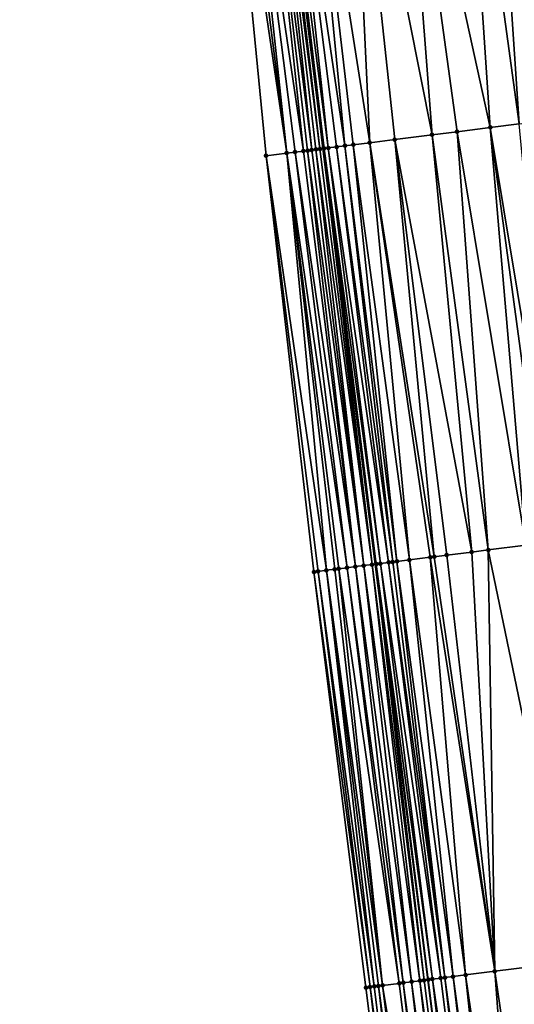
# Model space of a CAD drawing. Header units: feet. Extents: x 2004186 to 2014793, y 836912 to 864902.
# Tile 870 of 974: x 2004215 to 2004239, y 860242 to 860289. Entities that reach past the tile are written whole.
import ezdxf

# ---------------------------------------------------------------- set-up
doc = ezdxf.new("R2010")
doc.units = ezdxf.units.FT
doc.header["$LTSCALE"] = 100
doc.header["$MEASUREMENT"] = 0
for name, color, linetype, lineweight in [('EP_Travel Lane', 5, 'Continuous', 40), ('Road Shots', 4, 'Continuous', 200), ('Road X-Section', 30, 'Continuous', 13)]:
    doc.layers.add(name, color=color, linetype=linetype, lineweight=lineweight)
doc.layers.add('I-77 SB_MM21-27-Surface-Border', color=7, linetype='Continuous')
doc.layers.add('I-77 SB_MM21-27-Surface-TIN', color=7, linetype='Continuous')

msp = doc.modelspace()

# ---------------------------------------------------------------- linework, layer by layer
at = {"layer": 'EP_Travel Lane'}
msp.add_polyline3d([(2004254.478282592, 860104.0916730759, 443.984701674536), (2004251.40165576, 860123.8526978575, 444.1775007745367), (2004248.49067963, 860143.8070730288, 444.3596817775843), (2004245.680967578, 860163.60782616, 444.5550669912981), (2004242.871361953, 860183.4078292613, 444.8122358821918), (2004240.061826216, 860203.2073398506, 445.1099738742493), (2004237.425918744, 860223.2355975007, 445.3915085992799), (2004234.915361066, 860243.0754017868, 445.6742922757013), (2004232.404798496, 860262.91524472, 445.9544555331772), (2004229.894290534, 860282.754656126, 446.264037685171), (2004227.533600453, 860302.7766983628, 446.6010400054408), (2004225.306032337, 860322.6490970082, 446.9555997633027), (2004223.078471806, 860342.5214279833, 447.3140040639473), (2004220.850888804, 860362.39395942, 447.6610204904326), (2004218.742353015, 860382.4197660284, 448.0662690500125), (2004216.755586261, 860402.316900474, 448.4627974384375)], dxfattribs=at)
at = {"layer": 'I-77 SB_MM21-27-Surface-Border', "color": 3, "linetype": 'ByBlock', "lineweight": -2}
msp.add_polyline3d([(2004252.870108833, 860103.8409627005, 444.0380058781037), (2004249.201917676, 860123.5099092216, 444.2327961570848), (2004246.285351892, 860143.4933073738, 444.4230287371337), (2004243.475219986, 860163.2940645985, 444.6132710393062), (2004239.873171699, 860182.9813778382, 444.8886910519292), (2004237.063280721, 860202.7804374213, 445.2187724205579), (2004234.431715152, 860222.858847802, 445.4857570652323), (2004231.944270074, 860242.7016462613, 445.7620368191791), (2004229.456853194, 860262.5442197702, 446.0536782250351), (2004227.167916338, 860282.4114053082, 446.3633581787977), (2004225.211631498, 860302.5149152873, 446.6819701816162), (2004223.977247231, 860322.4992080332, 447.0063611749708), (2004221.947883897, 860342.3940110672, 447.3507362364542), (2004220.31599993, 860362.3336496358, 447.6799677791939), (2004218.196151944, 860382.364352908, 448.0843998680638), (2004215.394704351, 860402.1787814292, 448.5107952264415)], dxfattribs=at)
at = {"layer": 'I-77 SB_MM21-27-Surface-TIN', "color": 128, "linetype": 'ByBlock', "lineweight": -2}
for points in [[(2004239.322242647, 860304.1057416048, 446.1918451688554), (2004237.931067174, 860303.9487966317, 446.246014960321), (2004241.256717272, 860284.1850296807, 445.860668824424)], [(2004236.539896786, 860303.791806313, 446.3027605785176), (2004233.558800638, 860303.4555478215, 446.4158754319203), (2004237.883371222, 860283.7601291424, 445.9967117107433)], [(2004237.931067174, 860303.9487966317, 446.246014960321), (2004236.539896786, 860303.791806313, 446.3027605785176), (2004239.272393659, 860283.9351073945, 445.9393840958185)], [(2004236.539896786, 860303.791806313, 446.3027605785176), (2004237.883371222, 860283.7601291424, 445.9967117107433), (2004239.272393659, 860283.9351073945, 445.9393840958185)], [(2004237.931067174, 860303.9487966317, 446.246014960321), (2004240.06612676, 860284.0350471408, 445.9098873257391), (2004241.256717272, 860284.1850296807, 445.860668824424)], [(2004237.931067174, 860303.9487966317, 446.246014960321), (2004239.272393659, 860283.9351073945, 445.9393840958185), (2004240.06612676, 860284.0350471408, 445.9098873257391)], [(2004231.173914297, 860303.1866250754, 446.5015930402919), (2004228.987759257, 860302.9401948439, 446.5754932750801), (2004232.128811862, 860283.0355210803, 446.213625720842)], [(2004233.558800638, 860303.4555478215, 446.4158754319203), (2004231.173914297, 860303.1866250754, 446.5015930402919), (2004235.105314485, 860283.4102672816, 446.1049120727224)], [(2004231.173914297, 860303.1866250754, 446.5015930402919), (2004233.319406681, 860283.1854692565, 446.1667508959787), (2004235.105314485, 860283.4102672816, 446.1049120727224)], [(2004231.173914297, 860303.1866250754, 446.5015930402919), (2004232.128811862, 860283.0355210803, 446.213625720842), (2004233.319406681, 860283.1854692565, 446.1667508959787)], [(2004233.558800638, 860303.4555478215, 446.4158754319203), (2004236.295910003, 860283.5602098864, 446.0584172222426), (2004237.883371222, 860283.7601291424, 445.9967117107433)], [(2004233.558800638, 860303.4555478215, 446.4158754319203), (2004235.105314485, 860283.4102672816, 446.1049120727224), (2004236.295910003, 860283.5602098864, 446.0584172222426)], [(2004226.801562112, 860302.6941401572, 446.6280607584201), (2004226.006586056, 860302.6046235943, 446.6495694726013), (2004228.953833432, 860282.6361292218, 446.3065739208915)], [(2004227.199035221, 860302.7390314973, 446.6097480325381), (2004226.801562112, 860302.6941401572, 446.6280607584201), (2004229.350696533, 860282.6861266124, 446.2899487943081)], [(2004226.801562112, 860302.6941401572, 446.6280607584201), (2004229.152268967, 860282.6610961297, 446.3004293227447), (2004229.350696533, 860282.6861266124, 446.2899487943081)], [(2004226.801562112, 860302.6941401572, 446.6280607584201), (2004228.953833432, 860282.6361292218, 446.3065739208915), (2004229.152268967, 860282.6610961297, 446.3004293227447)], [(2004227.397775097, 860302.7614475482, 446.6022741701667), (2004227.199035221, 860302.7390314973, 446.6097480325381), (2004229.747547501, 860282.7362207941, 446.2667222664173)], [(2004227.199035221, 860302.7390314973, 446.6097480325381), (2004229.549118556, 860282.7112013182, 446.2764521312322), (2004229.747547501, 860282.7362207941, 446.2667222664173)], [(2004227.199035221, 860302.7390314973, 446.6097480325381), (2004229.350696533, 860282.6861266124, 446.2899487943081), (2004229.549118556, 860282.7112013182, 446.2764521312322)], [(2004227.397775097, 860302.7614475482, 446.6022741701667), (2004229.894290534, 860282.754656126, 446.264037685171), (2004227.533600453, 860302.7766983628, 446.6010400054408)], [(2004227.397775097, 860302.7614475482, 446.6022741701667), (2004229.747547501, 860282.7362207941, 446.2667222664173), (2004229.894290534, 860282.754656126, 446.264037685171)], [(2004227.994028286, 860302.8283963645, 446.5968563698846), (2004227.533600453, 860302.7766983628, 446.6010400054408), (2004230.144433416, 860282.7860361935, 446.2625093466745)], [(2004229.945987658, 860282.7611508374, 446.2630919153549), (2004227.533600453, 860302.7766983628, 446.6010400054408), (2004229.894290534, 860282.754656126, 446.264037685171)], [(2004230.144433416, 860282.7860361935, 446.2625093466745), (2004227.533600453, 860302.7766983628, 446.6010400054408), (2004229.945987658, 860282.7611508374, 446.2630919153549)], [(2004228.987759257, 860302.9401948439, 446.5754932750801), (2004227.994028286, 860302.8283963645, 446.5968563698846), (2004230.938201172, 860282.8856995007, 446.2518663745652)], [(2004227.994028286, 860302.8283963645, 446.5968563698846), (2004230.541313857, 860282.8358952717, 446.2553174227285), (2004230.938201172, 860282.8856995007, 446.2518663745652)], [(2004227.994028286, 860302.8283963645, 446.5968563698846), (2004230.144433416, 860282.7860361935, 446.2625093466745), (2004230.541313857, 860282.8358952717, 446.2553174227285)], [(2004228.987759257, 860302.9401948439, 446.5754932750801), (2004231.335077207, 860282.935593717, 446.2422779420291), (2004232.128811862, 860283.0355210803, 446.213625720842)], [(2004228.987759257, 860302.9401948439, 446.5754932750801), (2004230.938201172, 860282.8856995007, 446.2518663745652), (2004231.335077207, 860282.935593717, 446.2422779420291)], [(2004225.609104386, 860302.5598086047, 446.6635451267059), (2004225.211631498, 860302.5149152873, 446.6819701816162), (2004228.160073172, 860282.5364061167, 446.3212952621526)], [(2004225.211631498, 860302.5149152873, 446.6819701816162), (2004227.167916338, 860282.4114053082, 446.3633581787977), (2004228.160073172, 860282.5364061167, 446.3212952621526)], [(2004226.006586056, 860302.6046235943, 446.6495694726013), (2004225.609104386, 860302.5598086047, 446.6635451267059), (2004228.160073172, 860282.5364061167, 446.3212952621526)], [(2004226.006586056, 860302.6046235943, 446.6495694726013), (2004228.556952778, 860282.5862718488, 446.3136495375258), (2004228.953833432, 860282.6361292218, 446.3065739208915)], [(2004226.006586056, 860302.6046235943, 446.6495694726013), (2004228.160073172, 860282.5364061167, 446.3212952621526), (2004228.556952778, 860282.5862718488, 446.3136495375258)], [(2004239.272393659, 860283.9351073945, 445.9393840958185), (2004237.883371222, 860283.7601291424, 445.9967117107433), (2004241.164481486, 860264.017812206, 445.6539778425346)], [(2004235.105314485, 860283.4102672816, 446.1049120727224), (2004233.319406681, 860283.1854692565, 446.1667508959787), (2004236.997387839, 860263.4930875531, 445.8116339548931)], [(2004236.295910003, 860283.5602098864, 446.0584172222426), (2004235.105314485, 860283.4102672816, 446.1049120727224), (2004237.791124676, 860263.5929974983, 445.7841691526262)], [(2004235.105314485, 860283.4102672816, 446.1049120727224), (2004236.997387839, 860263.4930875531, 445.8116339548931), (2004237.791124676, 860263.5929974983, 445.7841691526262)], [(2004237.883371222, 860283.7601291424, 445.9967117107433), (2004236.295910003, 860283.5602098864, 446.0584172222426), (2004239.577020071, 860263.8178945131, 445.7155777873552)], [(2004236.295910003, 860283.5602098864, 446.0584172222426), (2004237.791124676, 860263.5929974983, 445.7841691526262), (2004239.577020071, 860263.8178945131, 445.7155777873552)], [(2004237.883371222, 860283.7601291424, 445.9967117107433), (2004240.569181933, 860263.9428552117, 445.6762498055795), (2004241.164481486, 860264.017812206, 445.6539778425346)], [(2004237.883371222, 860283.7601291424, 445.9967117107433), (2004239.577020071, 860263.8178945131, 445.7155777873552), (2004240.569181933, 860263.9428552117, 445.6762498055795)], [(2004230.938201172, 860282.8856995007, 446.2518663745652), (2004230.541313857, 860282.8358952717, 446.2553174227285), (2004233.227145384, 860263.0184552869, 445.946185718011)], [(2004231.335077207, 860282.935593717, 446.2422779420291), (2004230.938201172, 860282.8856995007, 446.2518663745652), (2004233.425584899, 860263.0433904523, 445.9422058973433)], [(2004230.938201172, 860282.8856995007, 446.2518663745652), (2004233.227145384, 860263.0184552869, 445.946185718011), (2004233.425584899, 860263.0433904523, 445.9422058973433)], [(2004232.128811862, 860283.0355210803, 446.213625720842), (2004231.335077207, 860282.935593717, 446.2422779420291), (2004234.02088737, 860263.1183241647, 445.9215218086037)], [(2004231.335077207, 860282.935593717, 446.2422779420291), (2004233.425584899, 860263.0433904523, 445.9422058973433), (2004234.02088737, 860263.1183241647, 445.9215218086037)], [(2004233.319406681, 860283.1854692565, 446.1667508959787), (2004232.128811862, 860283.0355210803, 446.213625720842), (2004235.211483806, 860263.2682594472, 445.8755255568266)], [(2004232.128811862, 860283.0355210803, 446.213625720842), (2004235.013048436, 860263.243291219, 445.8817603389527), (2004235.211483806, 860263.2682594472, 445.8755255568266)], [(2004232.128811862, 860283.0355210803, 446.213625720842), (2004234.02088737, 860263.1183241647, 445.9215218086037), (2004235.013048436, 860263.243291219, 445.8817603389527)], [(2004233.319406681, 860283.1854692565, 446.1667508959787), (2004235.806783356, 860263.3432164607, 445.8532522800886), (2004236.997387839, 860263.4930875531, 445.8116339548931)], [(2004233.319406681, 860283.1854692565, 446.1667508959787), (2004235.211483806, 860263.2682594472, 445.8755255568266), (2004235.806783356, 860263.3432164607, 445.8532522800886)], [(2004228.160073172, 860282.5364061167, 446.3212952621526), (2004227.167916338, 860282.4114053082, 446.3633581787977), (2004230.052147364, 860262.6192197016, 446.028477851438)], [(2004227.167916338, 860282.4114053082, 446.3633581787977), (2004229.655288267, 860262.569190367, 446.0472819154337), (2004230.052147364, 860262.6192197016, 446.028477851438)], [(2004227.167916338, 860282.4114053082, 446.3633581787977), (2004229.456853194, 860262.5442197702, 446.0536782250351), (2004229.655288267, 860262.569190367, 446.0472819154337)], [(2004228.556952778, 860282.5862718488, 446.3136495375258), (2004228.160073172, 860282.5364061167, 446.3212952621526), (2004231.044315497, 860262.7441303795, 445.9925613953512)], [(2004228.160073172, 860282.5364061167, 446.3212952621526), (2004230.647434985, 860262.6942718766, 445.9997143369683), (2004231.044315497, 860262.7441303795, 445.9925613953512)], [(2004228.160073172, 860282.5364061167, 446.3212952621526), (2004230.449002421, 860262.669281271, 446.0074752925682), (2004230.647434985, 860262.6942718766, 445.9997143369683)], [(2004228.160073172, 860282.5364061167, 446.3212952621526), (2004230.052147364, 860262.6192197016, 446.028477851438), (2004230.449002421, 860262.669281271, 446.0074752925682)], [(2004228.953833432, 860282.6361292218, 446.3065739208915), (2004228.556952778, 860282.5862718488, 446.3136495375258), (2004231.441206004, 860262.7939091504, 445.9908463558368)], [(2004228.556952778, 860282.5862718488, 446.3136495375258), (2004231.044315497, 860262.7441303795, 445.9925613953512), (2004231.441206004, 860262.7939091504, 445.9908463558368)], [(2004229.152268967, 860282.6610961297, 446.3004293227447), (2004228.953833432, 860282.6361292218, 446.3065739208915), (2004231.441206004, 860262.7939091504, 445.9908463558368)], [(2004229.350696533, 860282.6861266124, 446.2899487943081), (2004229.152268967, 860282.6610961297, 446.3004293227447), (2004231.838075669, 860262.8438541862, 445.977791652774)], [(2004229.152268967, 860282.6610961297, 446.3004293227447), (2004231.441206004, 860262.7939091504, 445.9908463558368), (2004231.838075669, 860262.8438541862, 445.977791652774)], [(2004229.549118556, 860282.7112013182, 446.2764521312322), (2004229.350696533, 860282.6861266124, 446.2899487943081), (2004231.838075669, 860262.8438541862, 445.977791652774)], [(2004229.747547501, 860282.7362207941, 446.2667222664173), (2004229.549118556, 860282.7112013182, 446.2764521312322), (2004232.23492208, 860262.8939847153, 445.9520859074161)], [(2004229.549118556, 860282.7112013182, 446.2764521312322), (2004231.838075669, 860262.8438541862, 445.977791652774), (2004232.23492208, 860262.8939847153, 445.9520859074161)], [(2004229.747547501, 860282.7362207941, 446.2667222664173), (2004232.23492208, 860262.8939847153, 445.9520859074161), (2004229.894290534, 860282.754656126, 446.264037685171)], [(2004229.945987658, 860282.7611508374, 446.2630919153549), (2004229.894290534, 860282.754656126, 446.264037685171), (2004232.404798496, 860262.91524472, 445.9544555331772)], [(2004232.23492208, 860262.8939847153, 445.9520859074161), (2004232.404798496, 860262.91524472, 445.9544555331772), (2004229.894290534, 860282.754656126, 446.264037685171)], [(2004230.144433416, 860282.7860361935, 446.2625093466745), (2004229.945987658, 860282.7611508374, 446.2630919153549), (2004232.631821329, 860262.9436937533, 445.9551268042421)], [(2004229.945987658, 860282.7611508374, 446.2630919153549), (2004232.404798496, 860262.91524472, 445.9544555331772), (2004232.433373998, 860262.9188209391, 445.9548541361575)], [(2004229.945987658, 860282.7611508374, 446.2630919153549), (2004232.433373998, 860262.9188209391, 445.9548541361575), (2004232.631821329, 860262.9436937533, 445.9551268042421)], [(2004230.541313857, 860282.8358952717, 446.2553174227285), (2004230.144433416, 860282.7860361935, 446.2625093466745), (2004233.028699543, 860262.9935705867, 445.9467236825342)], [(2004230.144433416, 860282.7860361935, 446.2625093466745), (2004232.631821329, 860262.9436937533, 445.9551268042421), (2004233.028699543, 860262.9935705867, 445.9467236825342)], [(2004230.541313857, 860282.8358952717, 446.2553174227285), (2004233.028699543, 860262.9935705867, 445.9467236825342), (2004233.227145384, 860263.0184552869, 445.946185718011)], [(2004237.791124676, 860263.5929974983, 445.7841691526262), (2004236.997387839, 860263.4930875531, 445.8116339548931), (2004238.095780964, 860243.4755463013, 445.576608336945)], [(2004239.577020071, 860263.8178945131, 445.7155777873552), (2004237.791124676, 860263.5929974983, 445.7841691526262), (2004241.866016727, 860243.9502319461, 445.4384184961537)], [(2004237.791124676, 860263.5929974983, 445.7841691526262), (2004238.095780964, 860243.4755463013, 445.576608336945), (2004241.866016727, 860243.9502319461, 445.4384184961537)], [(2004235.013048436, 860263.243291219, 445.8817603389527), (2004234.02088737, 860263.1183241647, 445.9215218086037), (2004236.706755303, 860243.300593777, 445.6321812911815)], [(2004235.211483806, 860263.2682594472, 445.8755255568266), (2004235.013048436, 860263.243291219, 445.8817603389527), (2004238.095780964, 860243.4755463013, 445.576608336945)], [(2004235.013048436, 860263.243291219, 445.8817603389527), (2004236.706755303, 860243.300593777, 445.6321812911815), (2004238.095780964, 860243.4755463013, 445.576608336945)], [(2004235.806783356, 860263.3432164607, 445.8532522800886), (2004235.211483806, 860263.2682594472, 445.8755255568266), (2004238.095780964, 860243.4755463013, 445.576608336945)], [(2004236.997387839, 860263.4930875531, 445.8116339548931), (2004235.806783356, 860263.3432164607, 445.8532522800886), (2004238.095780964, 860243.4755463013, 445.576608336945)], [(2004230.449002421, 860262.669281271, 446.0074752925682), (2004230.052147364, 860262.6192197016, 446.028477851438), (2004232.737978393, 860242.8017837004, 445.7190569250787)], [(2004230.647434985, 860262.6942718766, 445.9997143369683), (2004230.449002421, 860262.669281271, 446.0074752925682), (2004232.737978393, 860242.8017837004, 445.7190569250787)], [(2004231.044315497, 860262.7441303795, 445.9925613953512), (2004230.647434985, 860262.6942718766, 445.9997143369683), (2004233.531747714, 860242.90143452, 445.7092656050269)], [(2004230.647434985, 860262.6942718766, 445.9997143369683), (2004232.737978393, 860242.8017837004, 445.7190569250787), (2004233.531747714, 860242.90143452, 445.7092656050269)], [(2004231.441206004, 860262.7939091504, 445.9908463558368), (2004231.044315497, 860262.7441303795, 445.9925613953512), (2004233.730188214, 860242.9263618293, 445.7058217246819)], [(2004231.044315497, 860262.7441303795, 445.9925613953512), (2004233.531747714, 860242.90143452, 445.7092656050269), (2004233.730188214, 860242.9263618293, 445.7058217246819)], [(2004231.838075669, 860262.8438541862, 445.977791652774), (2004231.441206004, 860262.7939091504, 445.9908463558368), (2004234.12705713, 860242.9763128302, 445.6923604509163)], [(2004231.441206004, 860262.7939091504, 445.9908463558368), (2004233.730188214, 860242.9263618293, 445.7058217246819), (2004234.12705713, 860242.9763128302, 445.6923604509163)], [(2004232.23492208, 860262.8939847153, 445.9520859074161), (2004231.838075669, 860262.8438541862, 445.977791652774), (2004234.523912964, 860243.0263682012, 445.6717808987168)], [(2004231.838075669, 860262.8438541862, 445.977791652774), (2004234.12705713, 860242.9763128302, 445.6923604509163), (2004234.523912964, 860243.0263682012, 445.6717808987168)], [(2004232.23492208, 860262.8939847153, 445.9520859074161), (2004234.722349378, 860243.051328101, 445.6661142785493), (2004232.404798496, 860262.91524472, 445.9544555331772)], [(2004232.23492208, 860262.8939847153, 445.9520859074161), (2004234.523912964, 860243.0263682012, 445.6717808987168), (2004234.722349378, 860243.051328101, 445.6661142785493)], [(2004232.433373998, 860262.9188209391, 445.9548541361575), (2004232.404798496, 860262.91524472, 445.9544555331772), (2004234.915361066, 860243.0754017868, 445.6742922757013)], [(2004234.722349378, 860243.051328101, 445.6661142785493), (2004234.915361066, 860243.0754017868, 445.6742922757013), (2004232.404798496, 860262.91524472, 445.9544555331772)], [(2004232.631821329, 860262.9436937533, 445.9551268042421), (2004232.433373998, 860262.9188209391, 445.9548541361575), (2004235.119255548, 860243.100981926, 445.6729210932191)], [(2004232.433373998, 860262.9188209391, 445.9548541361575), (2004234.915361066, 860243.0754017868, 445.6742922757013), (2004234.920811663, 860243.076081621, 445.6745232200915)], [(2004232.433373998, 860262.9188209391, 445.9548541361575), (2004234.920811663, 860243.076081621, 445.6745232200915), (2004235.119255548, 860243.100981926, 445.6729210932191)], [(2004233.028699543, 860262.9935705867, 445.9467236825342), (2004232.631821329, 860262.9436937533, 445.9551268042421), (2004235.516131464, 860243.1508770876, 445.6632681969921)], [(2004232.631821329, 860262.9436937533, 445.9551268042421), (2004235.119255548, 860243.100981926, 445.6729210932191), (2004235.516131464, 860243.1508770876, 445.6632681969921)], [(2004233.227145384, 860263.0184552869, 445.946185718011), (2004233.028699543, 860262.9935705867, 445.9467236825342), (2004235.714577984, 860243.1757563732, 445.6630996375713)], [(2004233.028699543, 860262.9935705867, 445.9467236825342), (2004235.516131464, 860243.1508770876, 445.6632681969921), (2004235.714577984, 860243.1757563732, 445.6630996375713)], [(2004233.425584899, 860263.0433904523, 445.9422058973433), (2004233.227145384, 860263.0184552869, 445.946185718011), (2004235.714577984, 860243.1757563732, 445.6630996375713)], [(2004234.02088737, 860263.1183241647, 445.9215218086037), (2004233.425584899, 860263.0433904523, 445.9422058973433), (2004236.111454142, 860243.2256496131, 445.6535778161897)], [(2004233.425584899, 860263.0433904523, 445.9422058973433), (2004235.714577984, 860243.1757563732, 445.6630996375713), (2004236.111454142, 860243.2256496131, 445.6535778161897)], [(2004234.02088737, 860263.1183241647, 445.9215218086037), (2004236.111454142, 860243.2256496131, 445.6535778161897), (2004236.706755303, 860243.300593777, 445.6321812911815)], [(2004229.655288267, 860262.569190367, 446.0472819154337), (2004229.456853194, 860262.5442197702, 446.0536782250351), (2004232.142705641, 860242.7266129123, 445.7559097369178)], [(2004229.456853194, 860262.5442197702, 446.0536782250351), (2004231.944270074, 860242.7016462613, 445.7620368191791), (2004232.142705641, 860242.7266129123, 445.7559097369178)], [(2004230.052147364, 860262.6192197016, 446.028477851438), (2004229.655288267, 860262.569190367, 446.0472819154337), (2004232.341130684, 860242.7516635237, 445.7440563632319)], [(2004229.655288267, 860262.569190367, 446.0472819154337), (2004232.142705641, 860242.7266129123, 445.7559097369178), (2004232.341130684, 860242.7516635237, 445.7440563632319)], [(2004230.052147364, 860262.6192197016, 446.028477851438), (2004232.539551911, 860242.7767445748, 445.7301269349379), (2004232.737978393, 860242.8017837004, 445.7190569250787)], [(2004230.052147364, 860262.6192197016, 446.028477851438), (2004232.341130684, 860242.7516635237, 445.7440563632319), (2004232.539551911, 860242.7767445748, 445.7301269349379)], [(2004241.866016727, 860243.9502319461, 445.4384184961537), (2004238.095780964, 860243.4755463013, 445.576608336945), (2004240.980094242, 860223.6827045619, 445.2864732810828)], [(2004238.095780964, 860243.4755463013, 445.576608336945), (2004236.706755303, 860243.300593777, 445.6321812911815), (2004239.591068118, 860223.5077557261, 445.3417955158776)], [(2004238.095780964, 860243.4755463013, 445.576608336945), (2004239.591068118, 860223.5077557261, 445.3417955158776), (2004240.980094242, 860223.6827045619, 445.2864732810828)], [(2004233.730188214, 860242.9263618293, 445.7058217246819), (2004233.531747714, 860242.90143452, 445.7092656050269), (2004236.019172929, 860223.0587945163, 445.422177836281)], [(2004234.12705713, 860242.9763128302, 445.6923604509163), (2004233.730188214, 860242.9263618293, 445.7058217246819), (2004236.416065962, 860223.1085531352, 445.4218372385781)], [(2004233.730188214, 860242.9263618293, 445.7058217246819), (2004236.019172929, 860223.0587945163, 445.422177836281), (2004236.416065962, 860223.1085531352, 445.4218372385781)], [(2004234.523912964, 860243.0263682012, 445.6717808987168), (2004234.12705713, 860242.9763128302, 445.6923604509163), (2004236.81293187, 860223.1585281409, 445.4067385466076)], [(2004234.12705713, 860242.9763128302, 445.6923604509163), (2004236.416065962, 860223.1085531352, 445.4218372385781), (2004236.81293187, 860223.1585281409, 445.4067385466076)], [(2004234.722349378, 860243.051328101, 445.6661142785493), (2004234.523912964, 860243.0263682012, 445.6717808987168), (2004237.2097866, 860223.2085923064, 445.3855589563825)], [(2004234.523912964, 860243.0263682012, 445.6717808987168), (2004236.81293187, 860223.1585281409, 445.4067385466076), (2004237.2097866, 860223.2085923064, 445.3855589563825)], [(2004234.722349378, 860243.051328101, 445.6661142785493), (2004237.2097866, 860223.2085923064, 445.3855589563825), (2004234.915361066, 860243.0754017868, 445.6742922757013)], [(2004234.920811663, 860243.076081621, 445.6745232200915), (2004234.915361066, 860243.0754017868, 445.6742922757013), (2004237.425918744, 860223.2355975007, 445.3915085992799)], [(2004237.408243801, 860223.2333863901, 445.3912012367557), (2004237.425918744, 860223.2355975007, 445.3915085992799), (2004234.915361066, 860243.0754017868, 445.6742922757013)], [(2004237.408243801, 860223.2333863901, 445.3912012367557), (2004234.915361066, 860243.0754017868, 445.6742922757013), (2004237.2097866, 860223.2085923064, 445.3855589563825)], [(2004235.119255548, 860243.100981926, 445.6729210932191), (2004234.920811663, 860243.076081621, 445.6745232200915), (2004237.425918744, 860223.2355975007, 445.3915085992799)], [(2004235.516131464, 860243.1508770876, 445.6632681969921), (2004235.119255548, 860243.100981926, 445.6729210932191), (2004238.003573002, 860223.3081068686, 445.3850602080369)], [(2004235.119255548, 860243.100981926, 445.6729210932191), (2004237.425918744, 860223.2355975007, 445.3915085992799), (2004237.606696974, 860223.2582126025, 445.3946522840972)], [(2004235.119255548, 860243.100981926, 445.6729210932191), (2004237.606696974, 860223.2582126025, 445.3946522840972), (2004238.003573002, 860223.3081068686, 445.3850602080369)], [(2004235.714577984, 860243.1757563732, 445.6630996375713), (2004235.516131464, 860243.1508770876, 445.6632681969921), (2004238.003573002, 860223.3081068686, 445.3850602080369)], [(2004236.111454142, 860243.2256496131, 445.6535778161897), (2004235.714577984, 860243.1757563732, 445.6630996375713), (2004238.400464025, 860223.357881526, 445.3836257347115)], [(2004235.714577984, 860243.1757563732, 445.6630996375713), (2004238.003573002, 860223.3081068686, 445.3850602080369), (2004238.400464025, 860223.357881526, 445.3836257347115)], [(2004236.706755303, 860243.300593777, 445.6321812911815), (2004236.111454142, 860243.2256496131, 445.6535778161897), (2004238.797337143, 860223.4077990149, 445.3724498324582)], [(2004236.111454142, 860243.2256496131, 445.6535778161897), (2004238.400464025, 860223.357881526, 445.3836257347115), (2004238.797337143, 860223.4077990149, 445.3724498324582)], [(2004236.706755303, 860243.300593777, 445.6321812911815), (2004238.797337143, 860223.4077990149, 445.3724498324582), (2004239.591068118, 860223.5077557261, 445.3417955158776)], [(2004232.142705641, 860242.7266129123, 445.7559097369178), (2004231.944270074, 860242.7016462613, 445.7620368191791), (2004234.431715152, 860222.858847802, 445.4857570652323)], [(2004232.341130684, 860242.7516635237, 445.7440563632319), (2004232.142705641, 860242.7266129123, 445.7559097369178), (2004234.82858612, 860222.9087824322, 445.4734120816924)], [(2004232.142705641, 860242.7266129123, 445.7559097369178), (2004234.431715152, 860222.858847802, 445.4857570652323), (2004234.82858612, 860222.9087824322, 445.4734120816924)], [(2004232.539551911, 860242.7767445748, 445.7301269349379), (2004232.341130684, 860242.7516635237, 445.7440563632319), (2004234.82858612, 860222.9087824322, 445.4734120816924)], [(2004232.737978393, 860242.8017837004, 445.7190569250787), (2004232.539551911, 860242.7767445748, 445.7301269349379), (2004235.225442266, 860222.9588353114, 445.4530022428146)], [(2004232.539551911, 860242.7767445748, 445.7301269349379), (2004234.82858612, 860222.9087824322, 445.4734120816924), (2004235.225442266, 860222.9588353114, 445.4530022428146)], [(2004233.531747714, 860242.90143452, 445.7092656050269), (2004232.737978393, 860242.8017837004, 445.7190569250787), (2004236.019172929, 860223.0587945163, 445.422177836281)], [(2004232.737978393, 860242.8017837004, 445.7190569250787), (2004235.225442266, 860222.9588353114, 445.4530022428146), (2004236.019172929, 860223.0587945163, 445.422177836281)]]:
    msp.add_3dface(points, dxfattribs=at)
at = {"layer": 'Road Shots', "lineweight": 100}
for p in [(2004235.105314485, 860283.4102672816, 446.1049120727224), (2004236.295910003, 860283.5602098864, 446.0584172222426), (2004237.883371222, 860283.7601291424, 445.9967117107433), (2004230.938201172, 860282.8856995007, 446.2518663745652), (2004231.335077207, 860282.935593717, 446.2422779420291), (2004232.128811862, 860283.0355210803, 446.213625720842), (2004233.319406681, 860283.1854692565, 446.1667508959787), (2004227.167916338, 860282.4114053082, 446.3633581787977), (2004228.160073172, 860282.5364061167, 446.3212952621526), (2004228.556952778, 860282.5862718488, 446.3136495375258), (2004228.953833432, 860282.6361292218, 446.3065739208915), (2004229.152268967, 860282.6610961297, 446.3004293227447), (2004229.350696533, 860282.6861266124, 446.2899487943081), (2004229.549118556, 860282.7112013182, 446.2764521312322), (2004229.747547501, 860282.7362207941, 446.2667222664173), (2004229.945987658, 860282.7611508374, 446.2630919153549), (2004230.144433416, 860282.7860361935, 446.2625093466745), (2004230.541313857, 860282.8358952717, 446.2553174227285), (2004237.791124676, 860263.5929974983, 445.7841691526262), (2004235.013048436, 860263.243291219, 445.8817603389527), (2004235.211483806, 860263.2682594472, 445.8755255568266), (2004235.806783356, 860263.3432164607, 445.8532522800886), (2004236.997387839, 860263.4930875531, 445.8116339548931), (2004230.449002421, 860262.669281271, 446.0074752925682), (2004230.647434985, 860262.6942718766, 445.9997143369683), (2004231.044315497, 860262.7441303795, 445.9925613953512), (2004231.441206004, 860262.7939091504, 445.9908463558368), (2004231.838075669, 860262.8438541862, 445.977791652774), (2004232.23492208, 860262.8939847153, 445.9520859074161), (2004232.433373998, 860262.9188209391, 445.9548541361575), (2004232.631821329, 860262.9436937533, 445.9551268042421), (2004233.028699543, 860262.9935705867, 445.9467236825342), (2004233.227145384, 860263.0184552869, 445.946185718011), (2004233.425584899, 860263.0433904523, 445.9422058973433), (2004234.02088737, 860263.1183241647, 445.9215218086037), (2004229.456853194, 860262.5442197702, 446.0536782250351), (2004229.655288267, 860262.569190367, 446.0472819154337), (2004230.052147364, 860262.6192197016, 446.028477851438), (2004238.095780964, 860243.4755463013, 445.576608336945), (2004233.730188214, 860242.9263618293, 445.7058217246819), (2004234.12705713, 860242.9763128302, 445.6923604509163), (2004234.523912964, 860243.0263682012, 445.6717808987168), (2004234.722349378, 860243.051328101, 445.6661142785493), (2004234.920811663, 860243.076081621, 445.6745232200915), (2004235.119255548, 860243.100981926, 445.6729210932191), (2004235.516131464, 860243.1508770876, 445.6632681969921), (2004235.714577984, 860243.1757563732, 445.6630996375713), (2004236.111454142, 860243.2256496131, 445.6535778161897), (2004236.706755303, 860243.300593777, 445.6321812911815), (2004231.944270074, 860242.7016462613, 445.7620368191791), (2004232.142705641, 860242.7266129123, 445.7559097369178), (2004232.341130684, 860242.7516635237, 445.7440563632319), (2004232.539551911, 860242.7767445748, 445.7301269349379), (2004232.737978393, 860242.8017837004, 445.7190569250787), (2004233.531747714, 860242.90143452, 445.7092656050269)]:
    msp.add_point(p, dxfattribs=at)
at = {"layer": 'Road X-Section', "extrusion": (-0.1243704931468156, 0.9921258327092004, 0.01477540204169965), "elevation": 604248.2777266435, "flags": 128}
msp.add_lwpolyline([(-2095668.063418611, -8482.573854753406), (-2095669.063418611, -8482.615922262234), (-2095669.463418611, -8482.623568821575), (-2095669.863418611, -8482.630645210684), (-2095670.06341861, -8482.63679047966), (-2095670.263418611, -8482.647272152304), (-2095670.463418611, -8482.660770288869), (-2095670.66341861, -8482.67050121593), (-2095670.863418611, -8482.67413196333), (-2095671.063418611, -8482.674714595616), (-2095671.463418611, -8482.681907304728), (-2095671.863418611, -8482.685358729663), (-2095672.26341861, -8482.694948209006), (-2095673.063418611, -8482.723603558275), (-2095674.263418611, -8482.770483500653), (-2095676.063418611, -8482.832329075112), (-2095677.263418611, -8482.878829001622), (-2095678.863418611, -8482.940541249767), (-2095680.263418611, -8482.997875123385), (-2095681.063418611, -8483.027375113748), (-2095682.263418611, -8483.076598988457), (-2095682.463418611, -8483.082544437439), (-2095682.863418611, -8483.098810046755), (-2095683.263418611, -8483.102485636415), (-2095683.463418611, -8483.106869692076), (-2095684.063418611, -8483.12638559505), (-2095684.863418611, -8483.158376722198), (-2095685.863418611, -8483.197393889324), (-2095686.863418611, -8483.234118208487), (-2095687.46341861, -8483.257707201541), (-2095688.863418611, -8483.30256650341), (-2095690.063418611, -8483.344545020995), (-2095691.063418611, -8483.380941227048), (-2095691.863418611, -8483.423062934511), (-2095692.86341861, -8483.46360386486), (-2095693.063418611, -8483.470344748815), (-2095693.663418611, -8483.498370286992), (-2095694.463418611, -8483.545566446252), (-2095694.663418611, -8483.559740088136), (-2095694.863418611, -8483.57638999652), (-2095695.263418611, -8483.602893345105), (-2095695.663418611, -8483.633850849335), (-2095696.463418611, -8483.709076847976), (-2095697.263418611, -8483.775563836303), (-2095697.863418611, -8483.82183560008), (-2095698.063418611, -8483.836371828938)], dxfattribs=at)
at = {"layer": 'Road X-Section', "extrusion": (-0.1243704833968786, 0.9921258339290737, 0.01477540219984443), "elevation": 604228.2983173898, "flags": 128}
msp.add_lwpolyline([(-2095667.857480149, -8482.588428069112), (-2095668.057480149, -8482.594825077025), (-2095668.45748015, -8482.613631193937), (-2095668.857480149, -8482.634636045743), (-2095669.057480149, -8482.642397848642), (-2095669.457480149, -8482.649551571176), (-2095669.857480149, -8482.651266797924), (-2095670.257480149, -8482.664322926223), (-2095670.657480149, -8482.690031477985), (-2095670.85748015, -8482.687262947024), (-2095671.05748015, -8482.68699024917), (-2095671.45748015, -8482.695394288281), (-2095671.657480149, -8482.695932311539), (-2095671.857480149, -8482.699912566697), (-2095672.457480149, -8482.720598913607), (-2095673.457480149, -8482.760364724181), (-2095673.65748015, -8482.76660018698), (-2095674.257480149, -8482.788875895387), (-2095675.457480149, -8482.830498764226), (-2095676.257480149, -8482.857966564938), (-2095678.057480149, -8482.926565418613), (-2095679.057480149, -8482.965897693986), (-2095679.65748015, -8482.988172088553), (-2095680.057480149, -8483.005756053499), (-2095680.65748015, -8483.027964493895), (-2095681.457480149, -8483.057435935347), (-2095682.057480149, -8483.08233358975), (-2095682.657480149, -8483.104044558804), (-2095683.057480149, -8483.105792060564), (-2095683.25748015, -8483.10993428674), (-2095684.257480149, -8483.145545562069), (-2095684.657480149, -8483.160837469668), (-2095685.45748015, -8483.18935865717), (-2095686.857480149, -8483.245184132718), (-2095687.057480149, -8483.251348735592), (-2095687.857480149, -8483.280675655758), (-2095689.45748015, -8483.336991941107), (-2095690.457480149, -8483.372397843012), (-2095691.057480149, -8483.397540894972), (-2095691.45748015, -8483.416438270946), (-2095692.457480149, -8483.457050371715), (-2095693.257480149, -8483.489757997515), (-2095693.657480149, -8483.508912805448), (-2095694.457480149, -8483.557127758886), (-2095694.65748015, -8483.57299808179), (-2095694.857480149, -8483.591789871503), (-2095695.257480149, -8483.61875152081), (-2095695.65748015, -8483.652841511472), (-2095696.057480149, -8483.694335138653), (-2095696.85748015, -8483.767457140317), (-2095697.057480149, -8483.784046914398), (-2095697.257480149, -8483.796266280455), (-2095697.65748015, -8483.828204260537), (-2095698.057480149, -8483.864021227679)], dxfattribs=at)
at = {"layer": 'Road X-Section', "extrusion": (-0.1243704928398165, 0.9921258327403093, 0.01477540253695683), "elevation": 604208.2783689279, "flags": 128}
msp.add_lwpolyline([(-2095667.863231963, -8482.584469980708), (-2095668.063231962, -8482.59059773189), (-2095668.263231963, -8482.602452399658), (-2095668.463231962, -8482.616383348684), (-2095668.663231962, -8482.627454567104), (-2095669.463231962, -8482.637246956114), (-2095669.663231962, -8482.64069121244), (-2095670.063231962, -8482.654153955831), (-2095670.463231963, -8482.674735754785), (-2095670.663231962, -8482.680402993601), (-2095670.863231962, -8482.671993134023), (-2095671.063231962, -8482.673595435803), (-2095671.463231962, -8482.683249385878), (-2095671.663231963, -8482.683417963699), (-2095672.063231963, -8482.692940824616), (-2095672.663231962, -8482.714339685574), (-2095674.063231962, -8482.76991870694), (-2095677.863231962, -8482.908123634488), (-2095679.463231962, -8482.97212781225), (-2095680.263231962, -8483.00494586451), (-2095681.463231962, -8483.050900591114), (-2095682.063231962, -8483.075667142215), (-2095682.463231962, -8483.092402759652), (-2095682.863231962, -8483.104185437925), (-2095683.063231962, -8483.105536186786), (-2095683.663231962, -8483.126594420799), (-2095684.063231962, -8483.138393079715), (-2095685.863231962, -8483.201189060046), (-2095687.463231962, -8483.262903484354), (-2095688.863231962, -8483.318639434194), (-2095689.863231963, -8483.353323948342), (-2095692.063231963, -8483.439095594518), (-2095692.863231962, -8483.473110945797), (-2095693.463231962, -8483.502192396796), (-2095693.663231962, -8483.5113157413), (-2095694.263231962, -8483.548668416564), (-2095694.463231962, -8483.56206604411), (-2095694.663231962, -8483.580050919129), (-2095694.863231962, -8483.601621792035), (-2095695.063231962, -8483.612152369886), (-2095695.263231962, -8483.620132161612), (-2095695.463231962, -8483.634860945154), (-2095695.663231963, -8483.657585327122), (-2095696.063231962, -8483.7108476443), (-2095696.263231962, -8483.732610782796), (-2095696.863231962, -8483.784120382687), (-2095697.063231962, -8483.79130219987), (-2095697.263231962, -8483.792693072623), (-2095697.863231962, -8483.843128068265), (-2095698.063231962, -8483.86230241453)], dxfattribs=at)

doc.saveas('drawing.dxf')
